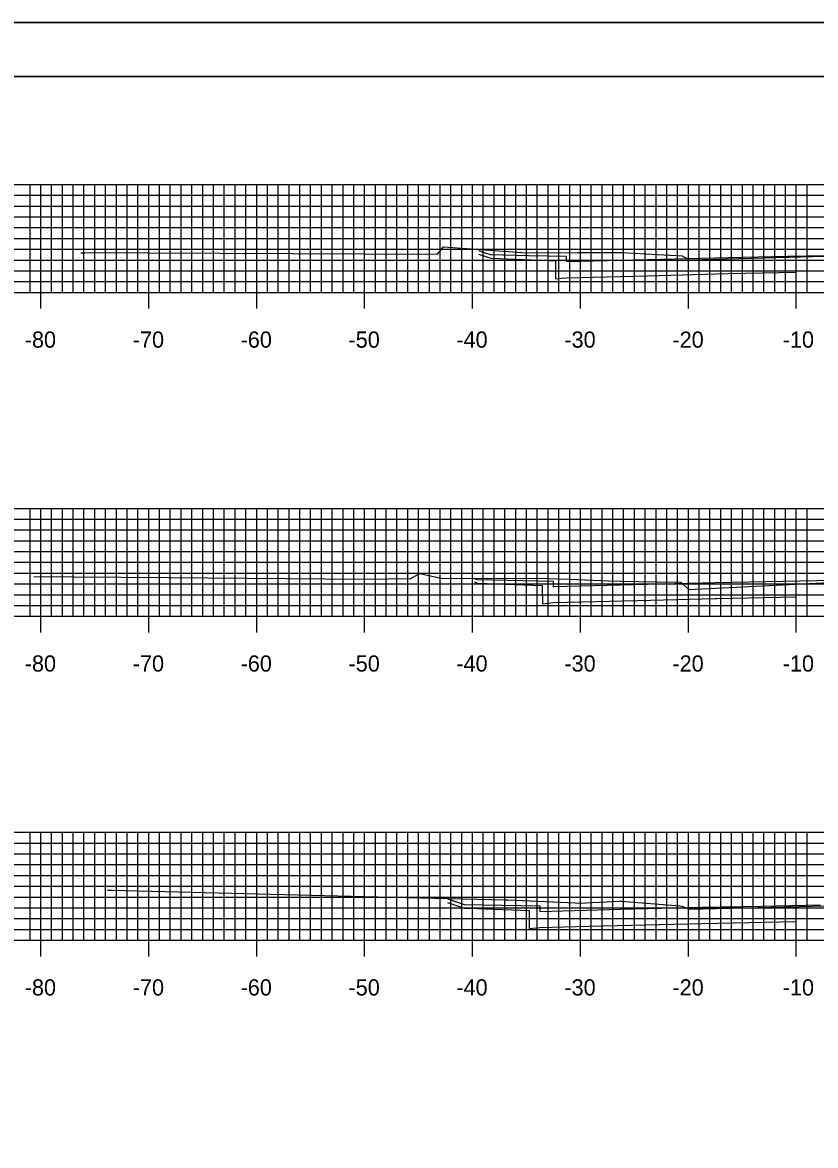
# Model space of a CAD drawing. Extents: x 40011 to 50684, y 49949 to 72236.
# Drawn here: x 41570.9 to 41644.4, y 71052 to 71156 of the extents above; entities that cross this region are included whole.
import ezdxf

# ---------------------------------------------------------------- set-up
doc = ezdxf.new("R2010")
doc.units = 0
for name, color, linetype in [('1', 7, 'Continuous'), ('41', 7, 'Continuous'), ('52', 7, 'Continuous'), ('53', 7, 'Continuous'), ('54', 7, 'Continuous'), ('55', 7, 'Continuous'), ('57', 7, 'Continuous'), ('58', 7, 'Continuous'), ('59', 7, 'Continuous')]:
    doc.layers.add(name, color=color, linetype=linetype)

msp = doc.modelspace()

# ---------------------------------------------------------------- linework, layer by layer
at = {"layer": '1'}
for p, q in [((41833.61, 71155.98), (41484.22, 71155.98)), ((41832.61, 71150.98), (41502.61, 71150.98))]:
    msp.add_line(p, q, dxfattribs=at)
at = {"layer": '41'}
for points in [[(41484.22, 71155.98), (41833.61, 71155.98), (41833.61, 70935.98), (41484.22, 70935.98)], [(41502.61, 71150.98), (41832.61, 71150.98), (41832.61, 70940.98), (41502.61, 70940.98)]]:
    msp.add_lwpolyline(points, close=True, dxfattribs=at)
at = {"layer": '52'}
for p, q in [((41512.61, 71130.98), (41792.61, 71130.98)), ((41572.61, 71129.48), (41572.61, 71130.98)), ((41582.61, 71129.48), (41582.61, 71130.98)), ((41592.61, 71129.48), (41592.61, 71130.98)), ((41602.61, 71129.48), (41602.61, 71130.98)), ((41612.61, 71129.48), (41612.61, 71130.98)), ((41622.61, 71129.48), (41622.61, 71130.98)), ((41632.61, 71129.48), (41632.61, 71130.98)), ((41642.61, 71129.48), (41642.61, 71130.98)), ((41512.61, 71100.98), (41792.61, 71100.98)), ((41572.61, 71099.48), (41572.61, 71100.98)), ((41582.61, 71099.48), (41582.61, 71100.98)), ((41592.61, 71099.48), (41592.61, 71100.98)), ((41602.61, 71099.48), (41602.61, 71100.98)), ((41612.61, 71099.48), (41612.61, 71100.98)), ((41622.61, 71099.48), (41622.61, 71100.98)), ((41632.61, 71099.48), (41632.61, 71100.98)), ((41642.61, 71099.48), (41642.61, 71100.98)), ((41512.61, 71070.98), (41792.61, 71070.98)), ((41572.61, 71069.48), (41572.61, 71070.98)), ((41582.61, 71069.48), (41582.61, 71070.98)), ((41592.61, 71069.48), (41592.61, 71070.98)), ((41602.61, 71069.48), (41602.61, 71070.98)), ((41612.61, 71069.48), (41612.61, 71070.98)), ((41622.61, 71069.48), (41622.61, 71070.98)), ((41632.61, 71069.48), (41632.61, 71070.98)), ((41642.61, 71069.48), (41642.61, 71070.98))]:
    msp.add_line(p, q, dxfattribs=at)
at = {"layer": '53'}
for p, q in [((41512.61, 71139.98), (41792.61, 71139.98)), ((41512.61, 71138.98), (41792.61, 71138.98)), ((41512.61, 71137.98), (41792.61, 71137.98)), ((41512.61, 71136.98), (41792.61, 71136.98)), ((41512.61, 71135.98), (41792.61, 71135.98)), ((41512.61, 71134.98), (41792.61, 71134.98)), ((41512.61, 71133.98), (41792.61, 71133.98)), ((41512.61, 71132.98), (41792.61, 71132.98)), ((41512.61, 71131.98), (41792.61, 71131.98)), ((41512.61, 71109.98), (41792.61, 71109.98)), ((41512.61, 71108.98), (41792.61, 71108.98)), ((41512.61, 71107.98), (41792.61, 71107.98)), ((41512.61, 71106.98), (41792.61, 71106.98)), ((41512.61, 71105.98), (41792.61, 71105.98)), ((41512.61, 71104.98), (41792.61, 71104.98)), ((41512.61, 71103.98), (41792.61, 71103.98)), ((41512.61, 71102.98), (41792.61, 71102.98)), ((41512.61, 71101.98), (41792.61, 71101.98)), ((41512.61, 71079.98), (41792.61, 71079.98)), ((41512.61, 71078.98), (41792.61, 71078.98)), ((41512.61, 71077.98), (41792.61, 71077.98)), ((41512.61, 71076.98), (41792.61, 71076.98)), ((41512.61, 71075.98), (41792.61, 71075.98)), ((41512.61, 71074.98), (41792.61, 71074.98)), ((41512.61, 71073.98), (41792.61, 71073.98)), ((41512.61, 71072.98), (41792.61, 71072.98)), ((41512.61, 71071.98), (41792.61, 71071.98))]:
    msp.add_line(p, q, dxfattribs=at)
at = {"layer": '54'}
for p, q in [((41571.61, 71130.98), (41571.61, 71140.98)), ((41573.61, 71130.98), (41573.61, 71140.98)), ((41574.61, 71130.98), (41574.61, 71140.98)), ((41575.61, 71130.98), (41575.61, 71140.98)), ((41576.61, 71130.98), (41576.61, 71140.98)), ((41577.61, 71130.98), (41577.61, 71140.98)), ((41578.61, 71130.98), (41578.61, 71140.98)), ((41579.61, 71130.98), (41579.61, 71140.98)), ((41580.61, 71130.98), (41580.61, 71140.98)), ((41581.61, 71130.98), (41581.61, 71140.98)), ((41583.61, 71130.98), (41583.61, 71140.98)), ((41584.61, 71130.98), (41584.61, 71140.98)), ((41585.61, 71130.98), (41585.61, 71140.98)), ((41586.61, 71130.98), (41586.61, 71140.98)), ((41587.61, 71130.98), (41587.61, 71140.98)), ((41588.61, 71130.98), (41588.61, 71140.98)), ((41589.61, 71130.98), (41589.61, 71140.98)), ((41590.61, 71130.98), (41590.61, 71140.98)), ((41591.61, 71130.98), (41591.61, 71140.98)), ((41593.61, 71130.98), (41593.61, 71140.98)), ((41594.61, 71130.98), (41594.61, 71140.98)), ((41595.61, 71130.98), (41595.61, 71140.98)), ((41596.61, 71130.98), (41596.61, 71140.98)), ((41597.61, 71130.98), (41597.61, 71140.98)), ((41598.61, 71130.98), (41598.61, 71140.98)), ((41599.61, 71130.98), (41599.61, 71140.98)), ((41600.61, 71130.98), (41600.61, 71140.98)), ((41601.61, 71130.98), (41601.61, 71140.98)), ((41603.61, 71130.98), (41603.61, 71140.98)), ((41604.61, 71130.98), (41604.61, 71140.98)), ((41605.61, 71130.98), (41605.61, 71140.98)), ((41606.61, 71130.98), (41606.61, 71140.98)), ((41607.61, 71130.98), (41607.61, 71140.98)), ((41608.61, 71130.98), (41608.61, 71140.98)), ((41609.61, 71130.98), (41609.61, 71140.98)), ((41610.61, 71130.98), (41610.61, 71140.98)), ((41611.61, 71130.98), (41611.61, 71140.98)), ((41613.61, 71130.98), (41613.61, 71140.98)), ((41614.61, 71130.98), (41614.61, 71140.98)), ((41615.61, 71130.98), (41615.61, 71140.98)), ((41616.61, 71130.98), (41616.61, 71140.98)), ((41617.61, 71130.98), (41617.61, 71140.98)), ((41618.61, 71130.98), (41618.61, 71140.98)), ((41619.61, 71130.98), (41619.61, 71140.98)), ((41620.61, 71130.98), (41620.61, 71140.98)), ((41621.61, 71130.98), (41621.61, 71140.98)), ((41623.61, 71130.98), (41623.61, 71140.98)), ((41624.61, 71130.98), (41624.61, 71140.98)), ((41625.61, 71130.98), (41625.61, 71140.98)), ((41626.61, 71130.98), (41626.61, 71140.98)), ((41627.61, 71130.98), (41627.61, 71140.98)), ((41628.61, 71130.98), (41628.61, 71140.98)), ((41629.61, 71130.98), (41629.61, 71140.98)), ((41630.61, 71130.98), (41630.61, 71140.98)), ((41631.61, 71130.98), (41631.61, 71140.98)), ((41633.61, 71130.98), (41633.61, 71140.98)), ((41634.61, 71130.98), (41634.61, 71140.98)), ((41635.61, 71130.98), (41635.61, 71140.98)), ((41636.61, 71130.98), (41636.61, 71140.98)), ((41637.61, 71130.98), (41637.61, 71140.98)), ((41638.61, 71130.98), (41638.61, 71140.98)), ((41639.61, 71130.98), (41639.61, 71140.98)), ((41640.61, 71130.98), (41640.61, 71140.98)), ((41641.61, 71130.98), (41641.61, 71140.98)), ((41643.61, 71130.98), (41643.61, 71140.98)), ((41571.61, 71100.98), (41571.61, 71110.98)), ((41573.61, 71100.98), (41573.61, 71110.98)), ((41574.61, 71100.98), (41574.61, 71110.98)), ((41575.61, 71100.98), (41575.61, 71110.98)), ((41576.61, 71100.98), (41576.61, 71110.98)), ((41577.61, 71100.98), (41577.61, 71110.98)), ((41578.61, 71100.98), (41578.61, 71110.98)), ((41579.61, 71100.98), (41579.61, 71110.98)), ((41580.61, 71100.98), (41580.61, 71110.98)), ((41581.61, 71100.98), (41581.61, 71110.98)), ((41583.61, 71100.98), (41583.61, 71110.98)), ((41584.61, 71100.98), (41584.61, 71110.98)), ((41585.61, 71100.98), (41585.61, 71110.98)), ((41586.61, 71100.98), (41586.61, 71110.98)), ((41587.61, 71100.98), (41587.61, 71110.98)), ((41588.61, 71100.98), (41588.61, 71110.98)), ((41589.61, 71100.98), (41589.61, 71110.98)), ((41590.61, 71100.98), (41590.61, 71110.98)), ((41591.61, 71100.98), (41591.61, 71110.98)), ((41593.61, 71100.98), (41593.61, 71110.98)), ((41594.61, 71100.98), (41594.61, 71110.98)), ((41595.61, 71100.98), (41595.61, 71110.98)), ((41596.61, 71100.98), (41596.61, 71110.98)), ((41597.61, 71100.98), (41597.61, 71110.98)), ((41598.61, 71100.98), (41598.61, 71110.98)), ((41599.61, 71100.98), (41599.61, 71110.98)), ((41600.61, 71100.98), (41600.61, 71110.98)), ((41601.61, 71100.98), (41601.61, 71110.98)), ((41603.61, 71100.98), (41603.61, 71110.98)), ((41604.61, 71100.98), (41604.61, 71110.98)), ((41605.61, 71100.98), (41605.61, 71110.98)), ((41606.61, 71100.98), (41606.61, 71110.98)), ((41607.61, 71100.98), (41607.61, 71110.98)), ((41608.61, 71100.98), (41608.61, 71110.98)), ((41609.61, 71100.98), (41609.61, 71110.98)), ((41610.61, 71100.98), (41610.61, 71110.98)), ((41611.61, 71100.98), (41611.61, 71110.98)), ((41613.61, 71100.98), (41613.61, 71110.98)), ((41614.61, 71100.98), (41614.61, 71110.98)), ((41615.61, 71100.98), (41615.61, 71110.98)), ((41616.61, 71100.98), (41616.61, 71110.98)), ((41617.61, 71100.98), (41617.61, 71110.98)), ((41618.61, 71100.98), (41618.61, 71110.98)), ((41619.61, 71100.98), (41619.61, 71110.98)), ((41620.61, 71100.98), (41620.61, 71110.98)), ((41621.61, 71100.98), (41621.61, 71110.98)), ((41623.61, 71100.98), (41623.61, 71110.98)), ((41624.61, 71100.98), (41624.61, 71110.98)), ((41625.61, 71100.98), (41625.61, 71110.98)), ((41626.61, 71100.98), (41626.61, 71110.98)), ((41627.61, 71100.98), (41627.61, 71110.98)), ((41628.61, 71100.98), (41628.61, 71110.98)), ((41629.61, 71100.98), (41629.61, 71110.98)), ((41630.61, 71100.98), (41630.61, 71110.98)), ((41631.61, 71100.98), (41631.61, 71110.98)), ((41633.61, 71100.98), (41633.61, 71110.98)), ((41634.61, 71100.98), (41634.61, 71110.98)), ((41635.61, 71100.98), (41635.61, 71110.98)), ((41636.61, 71100.98), (41636.61, 71110.98)), ((41637.61, 71100.98), (41637.61, 71110.98)), ((41638.61, 71100.98), (41638.61, 71110.98)), ((41639.61, 71100.98), (41639.61, 71110.98)), ((41640.61, 71100.98), (41640.61, 71110.98)), ((41641.61, 71100.98), (41641.61, 71110.98)), ((41643.61, 71100.98), (41643.61, 71110.98)), ((41571.61, 71070.98), (41571.61, 71080.98)), ((41573.61, 71070.98), (41573.61, 71080.98)), ((41574.61, 71070.98), (41574.61, 71080.98)), ((41575.61, 71070.98), (41575.61, 71080.98)), ((41576.61, 71070.98), (41576.61, 71080.98)), ((41577.61, 71070.98), (41577.61, 71080.98)), ((41578.61, 71070.98), (41578.61, 71080.98)), ((41579.61, 71070.98), (41579.61, 71080.98)), ((41580.61, 71070.98), (41580.61, 71080.98)), ((41581.61, 71070.98), (41581.61, 71080.98)), ((41583.61, 71070.98), (41583.61, 71080.98)), ((41584.61, 71070.98), (41584.61, 71080.98)), ((41585.61, 71070.98), (41585.61, 71080.98)), ((41586.61, 71070.98), (41586.61, 71080.98)), ((41587.61, 71070.98), (41587.61, 71080.98)), ((41588.61, 71070.98), (41588.61, 71080.98)), ((41589.61, 71070.98), (41589.61, 71080.98)), ((41590.61, 71070.98), (41590.61, 71080.98)), ((41591.61, 71070.98), (41591.61, 71080.98)), ((41593.61, 71070.98), (41593.61, 71080.98)), ((41594.61, 71070.98), (41594.61, 71080.98)), ((41595.61, 71070.98), (41595.61, 71080.98)), ((41596.61, 71070.98), (41596.61, 71080.98)), ((41597.61, 71070.98), (41597.61, 71080.98)), ((41598.61, 71070.98), (41598.61, 71080.98)), ((41599.61, 71070.98), (41599.61, 71080.98)), ((41600.61, 71070.98), (41600.61, 71080.98)), ((41601.61, 71070.98), (41601.61, 71080.98)), ((41603.61, 71070.98), (41603.61, 71080.98)), ((41604.61, 71070.98), (41604.61, 71080.98)), ((41605.61, 71070.98), (41605.61, 71080.98)), ((41606.61, 71070.98), (41606.61, 71080.98)), ((41607.61, 71070.98), (41607.61, 71080.98)), ((41608.61, 71070.98), (41608.61, 71080.98)), ((41609.61, 71070.98), (41609.61, 71080.98)), ((41610.61, 71070.98), (41610.61, 71080.98)), ((41611.61, 71070.98), (41611.61, 71080.98)), ((41613.61, 71070.98), (41613.61, 71080.98)), ((41614.61, 71070.98), (41614.61, 71080.98)), ((41615.61, 71070.98), (41615.61, 71080.98)), ((41616.61, 71070.98), (41616.61, 71080.98)), ((41617.61, 71070.98), (41617.61, 71080.98)), ((41618.61, 71070.98), (41618.61, 71080.98)), ((41619.61, 71070.98), (41619.61, 71080.98)), ((41620.61, 71070.98), (41620.61, 71080.98)), ((41621.61, 71070.98), (41621.61, 71080.98)), ((41623.61, 71070.98), (41623.61, 71080.98)), ((41624.61, 71070.98), (41624.61, 71080.98)), ((41625.61, 71070.98), (41625.61, 71080.98)), ((41626.61, 71070.98), (41626.61, 71080.98)), ((41627.61, 71070.98), (41627.61, 71080.98)), ((41628.61, 71070.98), (41628.61, 71080.98)), ((41629.61, 71070.98), (41629.61, 71080.98)), ((41630.61, 71070.98), (41630.61, 71080.98)), ((41631.61, 71070.98), (41631.61, 71080.98)), ((41633.61, 71070.98), (41633.61, 71080.98)), ((41634.61, 71070.98), (41634.61, 71080.98)), ((41635.61, 71070.98), (41635.61, 71080.98)), ((41636.61, 71070.98), (41636.61, 71080.98)), ((41637.61, 71070.98), (41637.61, 71080.98)), ((41638.61, 71070.98), (41638.61, 71080.98)), ((41639.61, 71070.98), (41639.61, 71080.98)), ((41640.61, 71070.98), (41640.61, 71080.98)), ((41641.61, 71070.98), (41641.61, 71080.98)), ((41643.61, 71070.98), (41643.61, 71080.98))]:
    msp.add_line(p, q, dxfattribs=at)
at = {"layer": '55'}
for p, q in [((41512.61, 71140.98), (41792.61, 71140.98)), ((41572.61, 71130.98), (41572.61, 71140.98)), ((41582.61, 71130.98), (41582.61, 71140.98)), ((41592.61, 71130.98), (41592.61, 71140.98)), ((41602.61, 71130.98), (41602.61, 71140.98)), ((41612.61, 71130.98), (41612.61, 71140.98)), ((41622.61, 71130.98), (41622.61, 71140.98)), ((41632.61, 71130.98), (41632.61, 71140.98)), ((41642.61, 71130.98), (41642.61, 71140.98)), ((41512.61, 71130.98), (41792.61, 71130.98)), ((41512.61, 71110.98), (41792.61, 71110.98)), ((41572.61, 71100.98), (41572.61, 71110.98)), ((41582.61, 71100.98), (41582.61, 71110.98)), ((41592.61, 71100.98), (41592.61, 71110.98)), ((41602.61, 71100.98), (41602.61, 71110.98)), ((41612.61, 71100.98), (41612.61, 71110.98)), ((41622.61, 71100.98), (41622.61, 71110.98)), ((41632.61, 71100.98), (41632.61, 71110.98)), ((41642.61, 71100.98), (41642.61, 71110.98)), ((41512.61, 71100.98), (41792.61, 71100.98)), ((41512.61, 71080.98), (41792.61, 71080.98)), ((41572.61, 71070.98), (41572.61, 71080.98)), ((41582.61, 71070.98), (41582.61, 71080.98)), ((41592.61, 71070.98), (41592.61, 71080.98)), ((41602.61, 71070.98), (41602.61, 71080.98)), ((41612.61, 71070.98), (41612.61, 71080.98)), ((41622.61, 71070.98), (41622.61, 71080.98)), ((41632.61, 71070.98), (41632.61, 71080.98)), ((41642.61, 71070.98), (41642.61, 71080.98)), ((41512.61, 71070.98), (41792.61, 71070.98))]:
    msp.add_line(p, q, dxfattribs=at)
at = {"layer": '57'}
for points in [[(41576.32, 71134.66), (41576.55, 71134.66), (41576.59, 71134.66), (41576.62, 71134.67), (41576.66, 71134.67), (41582.5, 71134.64), (41609.36, 71134.53), (41609.89, 71135.17), (41609.93, 71135.2), (41617.62, 71134.64), (41622.36, 71134.68), (41622.54, 71134.68), (41622.57, 71134.68), (41626.44, 71134.67), (41631.99, 71134.37), (41632.05, 71134.37), (41632.07, 71134.36), (41632.07, 71134.36), (41632.07, 71134.35), (41632.07, 71134.35), (41632.71, 71134.01), (41652.12, 71134.52)], [(41571.95, 71104.66), (41575.7, 71104.64), (41584.43, 71104.58), (41602.66, 71104.43), (41606.89, 71104.48), (41607.71, 71104.94), (41609.86, 71104.49), (41618.7, 71104.51), (41621.57, 71104.42), (41622.32, 71104.38), (41625.22, 71104.27), (41626.4, 71104.24), (41629.73, 71104.17), (41631.9, 71104.14), (41632.1, 71103.97), (41632.65, 71103.47), (41648.17, 71104.24)], [(41578.8, 71075.62), (41579.16, 71075.62), (41603.83, 71075.01), (41615.66, 71074.72), (41615.89, 71074.71), (41622.13, 71074.43), (41622.42, 71074.41), (41626.25, 71074.61), (41626.27, 71074.61), (41626.36, 71074.62), (41626.38, 71074.61), (41631.83, 71074.16), (41631.99, 71074.14), (41631.99, 71074.14), (41632.69, 71073.87), (41651.75, 71074.31)]]:
    msp.add_lwpolyline(points, dxfattribs=at)
at = {"layer": '58'}
for points in [[(41613.17, 71134.53), (41613.85, 71134.3), (41614.3, 71134.15), (41617.3, 71134.03), (41620.3, 71133.92), (41620.3, 71133.08), (41620.31, 71132.25), (41620.81, 71132.29), (41621.3, 71132.34), (41628.81, 71132.53), (41636.31, 71132.72), (41642.59, 71132.84), (41642.61, 71132.84)], [(41612.75, 71104.16), (41613.07, 71104.06), (41613.09, 71104.06), (41619.07, 71103.82), (41619.08, 71102.16), (41619.08, 71102.15), (41619.08, 71102.15), (41620.08, 71102.25), (41627.91, 71102.44), (41635.08, 71102.62), (41635.08, 71102.62), (41635.25, 71102.62), (41642.61, 71102.77)], [(41610.3, 71074.48), (41611.59, 71074.05), (41611.84, 71073.96), (41613.02, 71073.92), (41617.85, 71073.73), (41617.85, 71073.22), (41617.86, 71072.06), (41618.55, 71072.12), (41618.85, 71072.15), (41623.4, 71072.27), (41633.86, 71072.53), (41642.59, 71072.7), (41642.61, 71072.7)]]:
    msp.add_lwpolyline(points, dxfattribs=at)
at = {"layer": '59'}
for points in [[(41613.17, 71134.86), (41613.85, 71134.63), (41614.29, 71134.48), (41617.79, 71134.41), (41621.29, 71134.34), (41621.3, 71134.09), (41621.3, 71133.84), (41628.81, 71134.03), (41636.31, 71134.22), (41641.81, 71134.33), (41647.31, 71134.44)], [(41612.75, 71104.49), (41613.07, 71104.39), (41620.07, 71104.25), (41620.08, 71103.75), (41635.08, 71104.12), (41646.09, 71104.34), (41652.61, 71104.47), (41652.61, 71104.47), (41655.45, 71104.43), (41666.95, 71104.2), (41677.4, 71103.94), (41677.41, 71104.44), (41684.41, 71104.58), (41685.2, 71104.84)], [(41610.3, 71074.81), (41610.94, 71074.59), (41611.84, 71074.29), (41615.34, 71074.22), (41618.84, 71074.15), (41618.85, 71073.9), (41618.85, 71073.65), (41626.35, 71073.84), (41633.86, 71074.03), (41639.36, 71074.14), (41644.86, 71074.25)]]:
    msp.add_lwpolyline(points, dxfattribs=at)

# ---------------------------------------------------------------- texts
at = {"layer": '52'}
for s, p in [('-80', (41571.12, 71125.86)), ('-70', (41581.13, 71125.86)), ('-60', (41591.12, 71125.86)), ('-50', (41601.12, 71125.86)), ('-40', (41611.11, 71125.86)), ('-30', (41621.12, 71125.86)), ('-20', (41631.13, 71125.86)), ('-10', (41641.35, 71125.86)), ('-80', (41571.12, 71095.86)), ('-70', (41581.13, 71095.86)), ('-60', (41591.12, 71095.86)), ('-50', (41601.12, 71095.86)), ('-40', (41611.11, 71095.86)), ('-30', (41621.12, 71095.86)), ('-20', (41631.13, 71095.86)), ('-10', (41641.35, 71095.86)), ('-80', (41571.12, 71065.86)), ('-70', (41581.13, 71065.86)), ('-60', (41591.12, 71065.86)), ('-50', (41601.12, 71065.86)), ('-40', (41611.11, 71065.86)), ('-30', (41621.12, 71065.86)), ('-20', (41631.13, 71065.86)), ('-10', (41641.35, 71065.86))]:
    msp.add_text(s, height=1.5, dxfattribs=at).set_placement(p)

doc.saveas('drawing.dxf')
